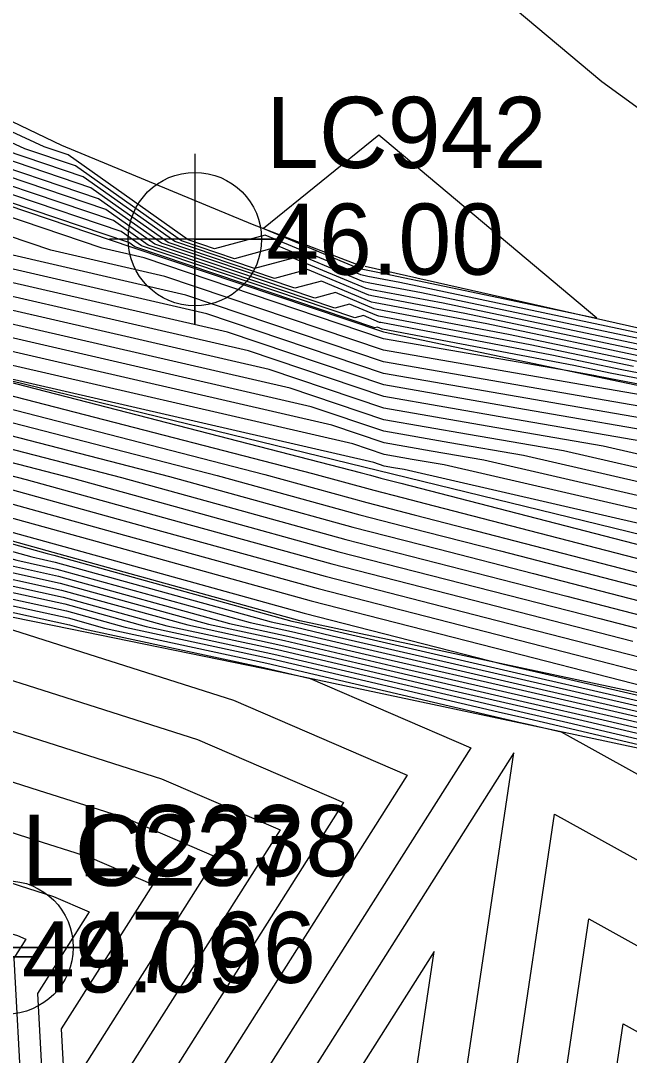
# Model space of a CAD drawing. Extents: x 2188792 to 2191981, y 386090 to 389710.
# Drawn here: x 2190274.46 to 2190295.83, y 387917.58 to 387953.95 of the extents above; entities that cross this region are included whole.
import ezdxf

# ---------------------------------------------------------------- set-up
doc = ezdxf.new("R2010")
doc.units = 0
for name, color, linetype in [('DTM Contours Major', 7, 'Continuous'), ('DTM Contours Minor', 7, 'Continuous'), ('Exist DTM Breakline Cogo Elevation', 7, 'Continuous'), ('Exist DTM Breakline Cogo Number', 7, 'Continuous'), ('Exist DTM Breakline Cogo Point CELL', 7, 'Continuous'), ('Exist DTM Breakline Underwater', 7, 'Continuous'), ('Exist DTM Breakline Underwater Cogo Elevation', 7, 'Continuous'), ('Exist DTM Breakline Underwater Cogo Number', 7, 'Continuous'), ('Exist DTM Breakline Underwater Cogo Point CELL', 7, 'Continuous'), ('Exist DTM Regular Point Underwater CELL', 7, 'Continuous'), ('Exist DTM Regular Point Underwater Cogo Elevation', 7, 'Continuous'), ('Exist DTM Regular Point Underwater Cogo Number', 7, 'Continuous'), ('PH Exist DTM Breakline', 7, 'Continuous')]:
    doc.layers.add(name, color=color, linetype=linetype)

msp = doc.modelspace()

# ---------------------------------------------------------------- linework, layer by layer
at = {"layer": 'DTM Contours Major'}
for points in [[(2190296.806, 387942.025), (2190290.824, 387943.288), (2190286.912, 387944.031), (2190286.779, 387944.059), (2190285.018, 387944.796), (2190284.082, 387944.542), (2190279.404, 387946.124), (2190277.186, 387947.693), (2190272.555, 387949.259), (2190269.659, 387950.598), (2190266.924, 387951.863), (2190262.059, 387953.508), (2190259.177, 387954.001)], [(2190301.977, 387940.054), (2190294.751, 387941.442), (2190294.644, 387941.465), (2190293.688, 387941.646), (2190287.197, 387942.771), (2190278.79, 387945.614), (2190277.32, 387945.952), (2190268.945, 387948.783), (2190260.569, 387951.615), (2190257.176, 387951.881), (2190250.593, 387951.473), (2190249.995, 387951.346), (2190243.465, 387950.942), (2190236.16, 387948.641)], [(2190287.004, 387945.111), (2190294.696, 387943.487), (2190287.247, 387949.753), (2190287.036, 387949.93), (2190282.98, 387946.642), (2190286.308, 387945.249), (2190286.59, 387945.189), (2190287.004, 387945.111)], [(2190296.31, 387939.159), (2190291.492, 387939.994), (2190287.209, 387940.737), (2190282.457, 387942.343), (2190268.291, 387945.606), (2190263.847, 387947.108), (2190259.403, 387948.61), (2190257.602, 387948.752), (2190254.109, 387948.536), (2190248.35, 387947.302), (2190245.373, 387947.118), (2190242.043, 387946.069), (2190239.074, 387945.134), (2190217.532, 387940.686)], [(2190307.902, 387934.06), (2190289.325, 387938.338), (2190288.211, 387938.53), (2190287.222, 387938.702), (2190286.123, 387939.073), (2190259.261, 387945.26), (2190258.749, 387945.433), (2190258.236, 387945.606), (2190258.028, 387945.623), (2190257.625, 387945.598), (2190253.132, 387944.635), (2190258.022, 387944.92), (2190258.095, 387944.916), (2190258.596, 387944.777), (2190284.707, 387938.038), (2190285.783, 387937.74), (2190286.858, 387937.442), (2190287.853, 387937.186), (2190288.975, 387936.898), (2190307.441, 387932.119)], [(2190218.033, 387940.301), (2190242.904, 387941.223), (2190242.967, 387940.145), (2190246.204, 387941.964), (2190251.317, 387942.295), (2190257.549, 387942.657), (2190258.176, 387942.629), (2190262.525, 387941.425), (2190276.328, 387937.862), (2190280.985, 387936.572), (2190285.635, 387935.284), (2190289.943, 387934.178), (2190294.797, 387932.931), (2190303.298, 387930.731)], [(2190238.066, 387937.699), (2190244.835, 387939.381), (2190245.287, 387939.634), (2190256.503, 387940.362), (2190257.075, 387940.395), (2190258.258, 387940.342), (2190266.454, 387938.072), (2190267.948, 387937.686), (2190276.187, 387935.404), (2190284.412, 387933.127), (2190291.399, 387931.332), (2190292.012, 387931.191), (2190299.251, 387929.525)], [(2190238.216, 387935.813), (2190241.557, 387936.557), (2190246.459, 387937.043), (2190251.646, 387937.383), (2190257.451, 387938.168), (2190258.187, 387938.134), (2190263.377, 387936.697), (2190267.902, 387936.233), (2190273.246, 387934.752), (2190275.84, 387934.184), (2190281.058, 387932.737), (2190283.721, 387932.162), (2190287.897, 387931.185), (2190292.093, 387930.219), (2190295.764, 387929.375), (2190300.714, 387928.213)], [(2190238.626, 387930.623), (2190241.69, 387930.853), (2190244.681, 387933.334), (2190248.197, 387933.951), (2190252.592, 387935.224), (2190257.921, 387935.945), (2190258.097, 387935.937), (2190259.332, 387935.595), (2190269.008, 387934.604), (2190270.567, 387934.172), (2190276.12, 387932.955), (2190277.399, 387932.601), (2190283.106, 387931.368), (2190292.057, 387929.275), (2190292.174, 387929.248), (2190292.277, 387929.224), (2190293.441, 387928.951), (2190301.274, 387924.606)], [(2190238.622, 387920.319), (2190249.715, 387929.522), (2190250.823, 387929.716), (2190254.453, 387930.768), (2190259.685, 387930.474), (2190271.582, 387928.018), (2190275.073, 387926.904), (2190278.137, 387925.927), (2190281.332, 387924.551), (2190276.72, 387917.262), (2190277.807, 387897.197), (2190286.757, 387899.397), (2190291.696, 387902.783), (2190297.058, 387904.809)], [(2190291.776, 387928.219), (2190280.899, 387911.03), (2190281.307, 387903.511), (2190284.661, 387904.336), (2190286.511, 387905.604), (2190288.521, 387906.364), (2190291.776, 387928.219)]]:
    msp.add_lwpolyline(points, dxfattribs=at)
at = {"layer": 'DTM Contours Minor'}
for points in [[(2190289.984, 387964.453), (2190307.544, 387951.689), (2190305.548, 387941.157), (2190299.309, 387942.131), (2190298.039, 387942.375), (2190288.532, 387944.381), (2190286.719, 387944.726), (2190286.496, 387944.773), (2190283.54, 387946.011), (2190281.969, 387945.584), (2190280.109, 387946.213), (2190276.386, 387948.848), (2190274.604, 387949.45), (2190269.743, 387951.698), (2190265.152, 387953.822), (2190262.977, 387954.557)], [(2190317.811, 387962.097), (2190311.335, 387940.334), (2190306.803, 387940.493), (2190305.23, 387940.791), (2190299.976, 387941.611), (2190297.217, 387942.142), (2190290.06, 387943.652), (2190286.847, 387944.263), (2190286.685, 387944.297), (2190284.525, 387945.201), (2190283.377, 387944.89), (2190279.639, 387946.154), (2190276.92, 387948.078), (2190273.238, 387949.323), (2190269.687, 387950.965), (2190266.333, 387952.516), (2190262.365, 387953.858), (2190258.831, 387954.462)], [(2190288.421, 387957.233), (2190294.87, 387951.807), (2190302.384, 387946.346), (2190301.558, 387941.987), (2190298.976, 387942.39), (2190298.45, 387942.491), (2190287.768, 387944.746), (2190286.655, 387944.958), (2190286.402, 387945.011), (2190283.047, 387946.415), (2190281.265, 387945.932), (2190280.344, 387946.243), (2190276.12, 387949.232), (2190275.287, 387949.514), (2190269.771, 387952.065), (2190264.561, 387954.475)], [(2190312.704, 387957.031), (2190311.533, 387950.852), (2190308.517, 387940.717), (2190306.406, 387940.791), (2190305.674, 387940.93), (2190299.643, 387941.871), (2190297.628, 387942.258), (2190289.296, 387944.017), (2190286.783, 387944.494), (2190286.59, 387944.535), (2190284.032, 387945.606), (2190282.673, 387945.237), (2190279.874, 387946.183), (2190276.653, 387948.463), (2190273.921, 387949.387), (2190269.715, 387951.332), (2190265.743, 387953.169), (2190262.671, 387954.207)], [(2190296.395, 387941.908), (2190291.588, 387942.923), (2190286.976, 387943.799), (2190286.873, 387943.821), (2190285.51, 387944.392), (2190284.786, 387944.195), (2190279.169, 387946.094), (2190277.453, 387947.309), (2190271.871, 387949.195), (2190269.631, 387950.232), (2190267.514, 387951.211), (2190261.752, 387953.158), (2190259.522, 387953.54), (2190257.117, 387953.728), (2190254.876, 387953.255), (2190250.173, 387952.964), (2190245.469, 387952.673), (2190241.616, 387952.144), (2190235.887, 387950.552)], [(2190295.984, 387941.792), (2190292.352, 387942.559), (2190287.04, 387943.568), (2190286.967, 387943.583), (2190286.003, 387943.987), (2190285.49, 387943.848), (2190278.934, 387946.064), (2190277.72, 387946.924), (2190271.188, 387949.132), (2190269.603, 387949.865), (2190268.105, 387950.558), (2190261.446, 387952.809), (2190259.868, 387953.079), (2190257.12, 387953.294), (2190255.534, 387952.959), (2190250.176, 387952.627), (2190244.818, 387952.296), (2190242.092, 387951.922), (2190235.496, 387950.09)], [(2190301.31, 387940.573), (2190295.573, 387941.675), (2190293.116, 387942.194), (2190287.104, 387943.336), (2190287.062, 387943.345), (2190286.495, 387943.582), (2190286.195, 387943.501), (2190278.699, 387946.034), (2190277.986, 387946.539), (2190270.505, 387949.068), (2190269.575, 387949.498), (2190268.696, 387949.905), (2190261.14, 387952.459), (2190260.214, 387952.618), (2190257.123, 387952.86), (2190256.192, 387952.663), (2190250.18, 387952.291), (2190244.168, 387951.919), (2190242.568, 387951.7), (2190235.104, 387949.627)], [(2190301.644, 387940.313), (2190295.162, 387941.559), (2190293.88, 387941.829), (2190287.168, 387943.105), (2190287.156, 387943.107), (2190286.988, 387943.177), (2190286.899, 387943.153), (2190278.464, 387946.005), (2190278.253, 387946.154), (2190269.822, 387949.004), (2190269.547, 387949.132), (2190269.286, 387949.252), (2190260.834, 387952.11), (2190260.559, 387952.157), (2190257.126, 387952.426), (2190256.85, 387952.367), (2190250.184, 387951.955), (2190243.518, 387951.543), (2190243.044, 387951.478), (2190237.242, 387949.866)], [(2190301.898, 387939.817), (2190294.117, 387941.166), (2190287.199, 387942.365), (2190279.523, 387944.96), (2190275.514, 387945.883), (2190267.925, 387948.448), (2190260.336, 387951.014), (2190257.262, 387951.255), (2190251.296, 387950.886), (2190249.666, 387950.537), (2190243.847, 387950.177), (2190237.337, 387948.126)], [(2190300.501, 387939.653), (2190293.461, 387940.873), (2190287.202, 387941.958), (2190280.256, 387944.305), (2190273.708, 387945.814), (2190266.905, 387948.113), (2190260.103, 387950.413), (2190257.347, 387950.629), (2190251.999, 387950.298), (2190249.337, 387949.728), (2190244.228, 387949.412), (2190238.513, 387947.612)], [(2190299.104, 387939.488), (2190292.805, 387940.58), (2190287.204, 387941.551), (2190280.99, 387943.651), (2190271.902, 387945.744), (2190265.886, 387947.778), (2190259.869, 387949.812), (2190257.432, 387950.003), (2190252.703, 387949.711), (2190249.008, 387948.92), (2190244.61, 387948.648), (2190239.69, 387947.098), (2190235.303, 387945.716)], [(2190297.707, 387939.324), (2190292.149, 387940.287), (2190287.207, 387941.144), (2190281.723, 387942.997), (2190270.096, 387945.675), (2190264.866, 387947.443), (2190259.636, 387949.211), (2190257.517, 387949.377), (2190253.406, 387949.123), (2190248.679, 387948.111), (2190244.992, 387947.883), (2190240.867, 387946.584), (2190237.189, 387945.425)], [(2190305.447, 387936.569), (2190294.913, 387938.995), (2190290.836, 387939.702), (2190287.212, 387940.33), (2190283.19, 387941.689), (2190266.485, 387945.537)], [(2190307.288, 387934.687), (2190290.722, 387938.502), (2190288.868, 387938.823), (2190287.219, 387939.109), (2190285.39, 387939.727), (2190261.067, 387945.329)], [(2190306.674, 387935.315), (2190292.119, 387938.666), (2190289.524, 387939.116), (2190287.217, 387939.516), (2190284.657, 387940.381), (2190262.873, 387945.398)], [(2190306.06, 387935.942), (2190293.516, 387938.831), (2190290.18, 387939.409), (2190287.214, 387939.923), (2190283.923, 387941.035), (2190264.679, 387945.467)], [(2190259.382, 387944.107), (2190283.031, 387938.003), (2190284.824, 387937.506), (2190286.613, 387937.011), (2190288.271, 387936.585), (2190290.139, 387936.105), (2190306.612, 387931.841)], [(2190260.168, 387943.436), (2190281.355, 387937.967), (2190283.864, 387937.273), (2190286.369, 387936.579), (2190288.689, 387935.983), (2190291.304, 387935.312), (2190305.784, 387931.564)], [(2190260.954, 387942.766), (2190279.68, 387937.932), (2190282.905, 387937.039), (2190286.124, 387936.147), (2190289.107, 387935.381), (2190292.468, 387934.518), (2190304.955, 387931.286)], [(2190308.516, 387933.432), (2190287.928, 387938.173), (2190287.555, 387938.238), (2190287.224, 387938.295), (2190286.857, 387938.419), (2190270.007, 387942.3), (2190286.383, 387938.073), (2190286.743, 387937.973), (2190287.102, 387937.874), (2190287.435, 387937.788), (2190287.811, 387937.692), (2190308.27, 387932.397)], [(2190221.202, 387939.812), (2190241.932, 387940.58), (2190242.011, 387939.245), (2190246.02, 387941.498), (2190252.354, 387941.909), (2190257.454, 387942.205), (2190258.192, 387942.172), (2190263.311, 387940.754), (2190274.652, 387937.827), (2190280.026, 387936.339), (2190285.39, 387934.853), (2190290.361, 387933.576), (2190295.961, 387932.138)], [(2190261.739, 387942.095), (2190278.004, 387937.897), (2190281.945, 387936.806), (2190285.879, 387935.716), (2190289.525, 387934.78), (2190293.633, 387933.725), (2190304.126, 387931.009)], [(2190224.371, 387939.322), (2190240.961, 387939.937), (2190241.034, 387938.704), (2190242.218, 387938.998), (2190245.837, 387941.032), (2190253.391, 387941.522), (2190257.359, 387941.752), (2190258.209, 387941.714), (2190264.097, 387940.083), (2190272.976, 387937.792), (2190279.066, 387936.105), (2190285.146, 387934.421), (2190290.779, 387932.974), (2190297.126, 387931.345)], [(2190227.54, 387938.833), (2190239.99, 387939.294), (2190240.045, 387938.369), (2190243.09, 387939.126), (2190245.653, 387940.566), (2190254.428, 387941.135), (2190257.265, 387941.3), (2190258.225, 387941.257), (2190264.882, 387939.413), (2190271.3, 387937.756), (2190278.106, 387935.871), (2190284.901, 387933.99), (2190291.197, 387932.373), (2190298.29, 387930.551)], [(2190230.71, 387938.344), (2190239.019, 387938.652), (2190239.055, 387938.034), (2190243.963, 387939.253), (2190245.47, 387940.1), (2190255.465, 387940.749), (2190257.17, 387940.848), (2190258.241, 387940.8), (2190265.668, 387938.742), (2190269.624, 387937.721), (2190277.147, 387935.638), (2190284.657, 387933.558), (2190291.615, 387931.771), (2190299.454, 387929.758)], [(2190237.167, 387937.387), (2190244.751, 387939.075), (2190245.365, 387939.136), (2190256.436, 387939.86), (2190257.074, 387939.947), (2190258.26, 387939.892), (2190266.613, 387937.578), (2190267.018, 387937.537), (2190275.39, 387935.216), (2190275.616, 387935.166), (2190283.986, 387932.846), (2190284.213, 387932.797), (2190284.569, 387932.714), (2190292.028, 387930.997), (2190298.554, 387929.495)], [(2190237.355, 387936.977), (2190243.953, 387938.445), (2190245.638, 387938.613), (2190255.238, 387939.241), (2190257.168, 387939.502), (2190258.242, 387939.453), (2190265.804, 387937.358), (2190267.239, 387937.211), (2190274.854, 387935.1), (2190275.672, 387934.921), (2190283.254, 387932.819), (2190284.09, 387932.638), (2190285.401, 387932.331), (2190292.044, 387930.803), (2190297.856, 387929.465)], [(2190237.642, 387936.589), (2190243.154, 387937.816), (2190245.912, 387938.09), (2190254.041, 387938.622), (2190257.262, 387939.057), (2190258.224, 387939.013), (2190264.995, 387937.137), (2190267.46, 387936.885), (2190274.318, 387934.984), (2190275.728, 387934.675), (2190282.522, 387932.791), (2190283.967, 387932.479), (2190286.233, 387931.949), (2190292.061, 387930.608), (2190297.159, 387929.435)], [(2190237.929, 387936.201), (2190242.356, 387937.186), (2190246.185, 387937.566), (2190252.843, 387938.002), (2190257.356, 387938.613), (2190258.206, 387938.574), (2190264.186, 387936.917), (2190267.681, 387936.559), (2190273.782, 387934.868), (2190275.784, 387934.429), (2190281.79, 387932.764), (2190283.844, 387932.321), (2190287.065, 387931.567), (2190292.077, 387930.414), (2190296.461, 387929.405)], [(2190238.503, 387935.425), (2190240.759, 387935.927), (2190246.732, 387936.52), (2190250.448, 387936.763), (2190257.545, 387937.724), (2190258.169, 387937.695), (2190262.568, 387936.476), (2190268.123, 387935.908), (2190272.71, 387934.636), (2190275.896, 387933.938), (2190280.327, 387932.71), (2190283.598, 387932.003), (2190288.729, 387930.803), (2190292.109, 387930.025), (2190295.066, 387929.345), (2190300.88, 387927.981)], [(2190230.462, 387931.082), (2190238.79, 387935.037), (2190239.96, 387935.298), (2190247.005, 387935.997), (2190249.251, 387936.144), (2190257.639, 387937.279), (2190258.151, 387937.255), (2190261.759, 387936.256), (2190268.345, 387935.582), (2190272.174, 387934.52), (2190275.952, 387933.692), (2190279.595, 387932.682), (2190283.475, 387931.844), (2190289.561, 387930.421), (2190292.126, 387929.831), (2190294.369, 387929.314), (2190301.046, 387927.748)], [(2190229.36, 387930.034), (2190239.077, 387934.649), (2190239.162, 387934.668), (2190247.279, 387935.474), (2190248.053, 387935.525), (2190257.733, 387936.834), (2190258.133, 387936.816), (2190260.95, 387936.036), (2190268.566, 387935.256), (2190271.638, 387934.404), (2190276.008, 387933.447), (2190278.863, 387932.655), (2190283.352, 387931.686), (2190290.393, 387930.039), (2190292.142, 387929.636), (2190293.671, 387929.284), (2190301.212, 387927.516)], [(2190229.93, 387928.455), (2190238.872, 387932.703), (2190242.304, 387932.959), (2190243.675, 387934.097), (2190247.672, 387934.798), (2190249.084, 387935.207), (2190257.827, 387936.39), (2190258.115, 387936.376), (2190260.141, 387935.815), (2190268.787, 387934.93), (2190271.102, 387934.288), (2190276.064, 387933.201), (2190278.131, 387932.628), (2190283.229, 387931.527), (2190291.225, 387929.657), (2190292.158, 387929.442), (2190292.974, 387929.254), (2190301.377, 387927.283)], [(2190238.38, 387928.544), (2190241.077, 387928.746), (2190245.688, 387932.572), (2190248.722, 387933.104), (2190256.099, 387935.241), (2190258.015, 387935.501), (2190258.078, 387935.498), (2190258.522, 387935.375), (2190269.229, 387934.278), (2190270.031, 387934.056), (2190276.176, 387932.71), (2190276.668, 387932.573), (2190282.982, 387931.209), (2190284.619, 387930.827), (2190290.264, 387928.396), (2190280.063, 387912.277), (2190280.607, 387902.249), (2190285.08, 387903.348), (2190287.548, 387905.04), (2190290.228, 387906.053), (2190293.209, 387926.062), (2190301.14, 387921.662)], [(2190238.134, 387926.465), (2190240.463, 387926.639), (2190246.695, 387931.809), (2190249.247, 387932.257), (2190257.607, 387934.679), (2190268.115, 387934.089), (2190269.45, 387933.953), (2190269.495, 387933.94), (2190270.375, 387933.747), (2190276.084, 387931.926), (2190281.932, 387930.061), (2190288.031, 387927.435), (2190279.227, 387913.523), (2190279.907, 387900.986), (2190285.499, 387902.36), (2190288.585, 387904.476), (2190291.936, 387905.742), (2190294.413, 387922.375), (2190301.007, 387918.718)], [(2190237.888, 387924.386), (2190239.849, 387924.533), (2190247.701, 387931.047), (2190249.773, 387931.41), (2190256.556, 387933.375), (2190266.334, 387932.826), (2190270.141, 387932.04), (2190275.747, 387930.252), (2190280.667, 387928.683), (2190285.798, 387926.474), (2190278.392, 387914.77), (2190279.207, 387899.723), (2190285.919, 387901.372), (2190289.622, 387903.911), (2190293.643, 387905.431), (2190295.618, 387918.689), (2190300.874, 387915.774)], [(2190237.643, 387922.307), (2190239.236, 387922.426), (2190248.708, 387930.284), (2190250.298, 387930.563), (2190255.504, 387932.072), (2190263.01, 387931.65), (2190270.861, 387930.029), (2190275.41, 387928.578), (2190279.402, 387927.305), (2190283.565, 387925.512), (2190277.556, 387916.016), (2190278.507, 387898.46), (2190286.338, 387900.385), (2190290.659, 387903.347), (2190295.351, 387905.12), (2190296.823, 387915.003)], [(2190238.009, 387918.213), (2190250.721, 387928.759), (2190251.348, 387928.869), (2190253.401, 387929.464), (2190256.361, 387929.298), (2190272.302, 387926.007), (2190274.736, 387925.23), (2190276.872, 387924.549), (2190279.099, 387923.59), (2190275.884, 387918.509), (2190277.107, 387895.935), (2190287.177, 387898.409), (2190292.733, 387902.219), (2190298.766, 387904.498)], [(2190237.395, 387916.106), (2190251.728, 387927.997), (2190251.873, 387928.022), (2190252.35, 387928.16), (2190253.036, 387928.122), (2190273.022, 387923.995), (2190274.399, 387923.556), (2190275.607, 387923.171), (2190276.866, 387922.629), (2190275.048, 387919.755), (2190276.211, 387898.3), (2190276.435, 387894.935), (2190273.257, 387892.062), (2190266.463, 387885.381), (2190273.968, 387881.9), (2190283.185, 387892.24), (2190277.729, 387894.997), (2190287.596, 387897.422), (2190293.77, 387901.654), (2190300.261, 387904.107)], [(2190236.781, 387913.999), (2190241.576, 387917.977), (2190252.331, 387927.55), (2190267.345, 387923.305), (2190273.743, 387921.984), (2190274.062, 387921.882), (2190274.341, 387921.793), (2190274.633, 387921.667), (2190274.212, 387921.002), (2190274.481, 387916.031), (2190275.882, 387895.05), (2190265.769, 387885.907), (2190265.175, 387885.242), (2190268.39, 387883.555), (2190274.213, 387880.854), (2190286.198, 387894.299), (2190283.951, 387895.435), (2190288.015, 387896.434), (2190294.807, 387901.09), (2190299.037, 387902.689)], [(2190288.982, 387921.236), (2190281.735, 387909.784), (2190282.007, 387904.774), (2190284.241, 387905.323), (2190285.474, 387906.169), (2190286.813, 387906.675), (2190288.982, 387921.236)]]:
    msp.add_lwpolyline(points, dxfattribs=at)
at = {"layer": 'Exist DTM Breakline Cogo Point CELL'}
msp.add_lwpolyline([(2190271.998, 387924.042), (2190271.998, 387918.042), (2190271.998, 387921.042), (2190274.998, 387921.042), (2190268.998, 387921.042)], dxfattribs=at)
at = {"layer": 'Exist DTM Breakline Underwater'}
msp.add_lwpolyline([(2190165.897, 387918.407), (2190195.341, 387931.833), (2190217.185, 387940.432), (2190258.084, 387945.215), (2190309.218, 387932.714), (2190343.089, 387929.481), (2190375.21, 387918.126)], dxfattribs=at)
at = {"layer": 'Exist DTM Breakline Underwater Cogo Point CELL'}
msp.add_lwpolyline([(2190273.96, 387924.378), (2190273.96, 387918.378), (2190273.96, 387921.378), (2190276.96, 387921.378), (2190270.96, 387921.378)], dxfattribs=at)
msp.add_circle((2190273.96, 387921.378), 2.344, dxfattribs=at)
at = {"layer": 'Exist DTM Regular Point Underwater CELL'}
msp.add_lwpolyline([(2190280.574, 387949.272), (2190280.574, 387943.272), (2190280.574, 387946.272), (2190283.574, 387946.272), (2190277.574, 387946.272)], dxfattribs=at)
msp.add_circle((2190280.574, 387946.272), 2.344, dxfattribs=at)
at = {"layer": 'PH Exist DTM Breakline'}
for points in [[(2190257.096, 387956.777), (2190263.72, 387955.404), (2190269.803, 387952.487), (2190275.886, 387949.57), (2190282.591, 387946.791), (2190286.25, 387945.395)], [(2190234.78, 387949.244), (2190243.244, 387951.384), (2190250.186, 387951.814), (2190257.127, 387952.243), (2190260.705, 387951.962), (2190269.535, 387948.977), (2190278.365, 387945.992), (2190287.195, 387943.007), (2190294.713, 387941.432), (2190302.231, 387939.856), (2190309.749, 387938.281), (2190317.267, 387936.705), (2190326.78, 387935.305), (2190336.71, 387934.843), (2190346.64, 387934.381), (2190356.286, 387933.932), (2190365.932, 387933.483), (2190375.577, 387933.034)], [(2190286.552, 387945.326), (2190298.74, 387942.573), (2190306.06, 387941.05), (2190313.896, 387939.986), (2190319.584, 387939.13), (2190328.064, 387938.324), (2190335.275, 387937.811), (2190341.994, 387936.814)], [(2190372.056, 387914.387), (2190363.601, 387916.471), (2190355.147, 387918.556), (2190346.692, 387920.64), (2190338.238, 387922.725), (2190325.881, 387924.34), (2190315.268, 387926.239), (2190307.516, 387927.893), (2190299.763, 387929.547), (2190292.011, 387931.202), (2190284.259, 387932.856), (2190275.595, 387935.26), (2190266.931, 387937.665), (2190258.267, 387940.069), (2190257.027, 387940.166), (2190245.208, 387939.435), (2190237.07, 387937.362)], [(2190301.394, 387927.26), (2190292.177, 387929.22), (2190282.959, 387931.179), (2190276.211, 387932.556), (2190269.463, 387933.933), (2190258.068, 387935.251), (2190247.423, 387935.199), (2190239.099, 387934.619), (2190229.273, 387929.952), (2190221.017, 387929.733), (2190212.76, 387929.514), (2190205.387, 387927.338), (2190198.014, 387925.162), (2190191.951, 387921.995), (2190185.888, 387918.828), (2190177.639, 387914.771), (2190169.39, 387910.713), (2190163.13, 387908.28), (2190156.87, 387905.846), (2190150.61, 387903.413), (2190143.688, 387898.862), (2190136.766, 387894.311)]]:
    msp.add_lwpolyline(points, dxfattribs=at)

# ---------------------------------------------------------------- texts
at = {"layer": 'Exist DTM Breakline Cogo Elevation'}
msp.add_text('49.09', height=2.5, dxfattribs=at).set_placement((2190274.498, 387919.792))
at = {"layer": 'Exist DTM Breakline Cogo Number'}
msp.add_text('LC237', height=2.5, dxfattribs=at).set_placement((2190274.498, 387923.542))
at = {"layer": 'Exist DTM Breakline Underwater Cogo Elevation'}
msp.add_text('47.66', height=2.5, dxfattribs=at).set_placement((2190276.46, 387920.128))
at = {"layer": 'Exist DTM Breakline Underwater Cogo Number'}
msp.add_text('LC238', height=2.5, dxfattribs=at).set_placement((2190276.46, 387923.878))
at = {"layer": 'Exist DTM Regular Point Underwater Cogo Elevation'}
msp.add_text('46.00', height=2.5, dxfattribs=at).set_placement((2190283.074, 387945.022))
at = {"layer": 'Exist DTM Regular Point Underwater Cogo Number'}
msp.add_text('LC942', height=2.5, dxfattribs=at).set_placement((2190283.074, 387948.772))

doc.saveas('drawing.dxf')
